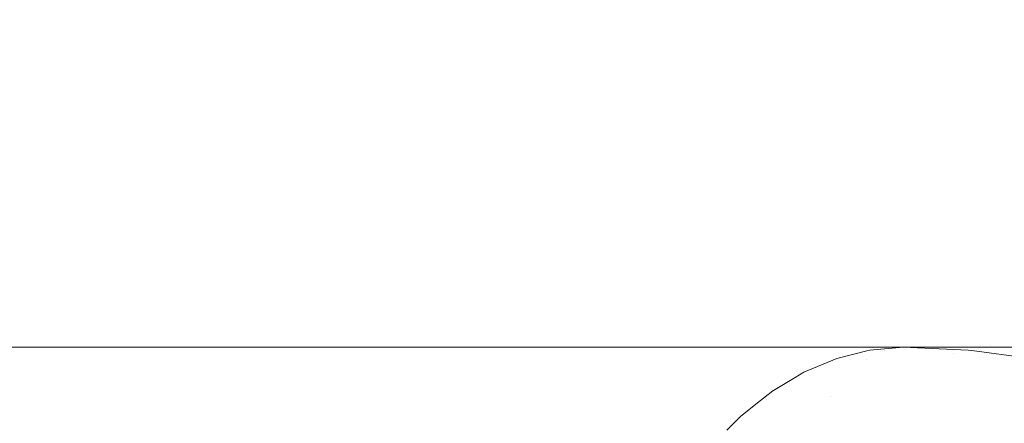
# Model space of a CAD drawing. Header units: inches. Extents: x -412 to -304, y -62 to 18.
# Tile 357 of 656: x -353.7371 to -353.7086, y -29.3089 to -29.2973. Entities that reach past the tile are written whole.
import ezdxf

# ---------------------------------------------------------------- set-up
doc = ezdxf.new("R2010")
doc.units = ezdxf.units.IN
doc.header["$LTSCALE"] = 32
doc.header["$MEASUREMENT"] = 0
for name, color, linetype, lineweight in [('Black', 7, 'Continuous', 18), ('Drawing', 7, 'Continuous', 18), ('GDSPowerModule-White', 7, 'Continuous', 13), ('None', 7, 'Continuous', 18), ('SolidLine', 7, 'Continuous', 15), ('Wood_1-H', 7, 'Continuous', 13)]:
    doc.layers.add(name, color=color, linetype=linetype, lineweight=lineweight)

# ---------------------------------------------------------------- blocks, each defined once
blk = doc.blocks.new('Group-20')
at = {"layer": 'Black'}
for points in [[(-34.547937, 16.536126, 28.979102), (34.547937, 16.536126, 28.979102), (34.547937, -16.536126, 28.979102), (-34.547937, -16.536126, 28.979102)], [(-34.547937, 16.536126, 27.700787), (34.547937, 16.536126, 27.700787), (34.547937, -16.536126, 27.700787), (-34.547937, -16.536126, 27.700787)]]:
    blk.add_3dface(points, dxfattribs=at)
at = {"layer": 'Wood_1-H'}
for points in [[(-35.964937, 17.953126, 28.998787), (35.964937, 17.953126, 28.998787), (35.964937, -17.953126, 28.998787), (-35.964937, -17.953126, 28.998787)], [(-35.964937, 17.953126, 28.979102), (35.964937, 17.953126, 28.979102), (35.964937, -17.953126, 28.979102), (-35.964937, -17.953126, 28.979102)]]:
    blk.add_3dface(points, dxfattribs=at)
blk = doc.blocks.new('MpHtAdjTrough-1095 (3D)')
at = {"layer": 'Black'}
for points in [[(-17.362205, 7.156693, -4.03907), (17.362205, 7.156693, -4.03907), (17.362205, 2.599737, -4.03907), (-17.362205, 2.599737, -4.03907)], [(17.362205, 7.156693, -3.979228), (-17.362205, 7.156693, -3.979228), (-17.362205, 2.619965, -3.979228), (17.362205, 2.619965, -3.979228)]]:
    blk.add_3dface(points, dxfattribs=at)
blk = doc.blocks.new('MP-Hardwire (3D)')
at = {"layer": 'Black'}
blk.add_3dface([(-4.138306, -0.433046, -1.064714), (-4.138306, 0.433096, -1.064714), (-3.783975, 0.433096, -1.064714), (-3.783975, -0.433046, -1.064714)], dxfattribs=at)
for points, invisible_edges in [([(5.677647, 0.301476), (-6.801475, -0.333936), (-6.799151, -0.341307)], 9), ([(-6.799151, -0.341307), (-6.797479, -0.348851), (5.677647, 0.301476)], 10), ([(5.677647, 0.301476), (-6.797479, -0.348851), (-6.79647, -0.356513)], 9), ([(-6.79647, -0.356513), (-6.796133, -0.364233), (5.677647, 0.301476)], 10), ([(5.683345, 0.296255), (5.677647, 0.301476), (-6.796133, -0.364233), (5.740285, -0.275651)], 14), ([(5.732564, -0.275988), (5.740285, -0.275651), (-6.796133, -0.364233)], 10), ([(-6.796133, -0.364233), (5.724902, -0.276997), (5.732564, -0.275988)], 9), ([(5.717358, -0.278669), (5.724902, -0.276997), (-6.796133, -0.364233)], 10), ([(5.709988, -0.280993), (5.717358, -0.278669), (-6.796133, -0.364233)], 10), ([(-6.796133, -0.364233), (5.702848, -0.28395), (5.709988, -0.280993)], 9), ([(-6.796133, -0.364233), (5.695993, -0.287519), (5.702848, -0.28395)], 9), ([(5.689476, -0.291671), (5.695993, -0.287519), (-6.796133, -0.364233)], 10), ([(5.683345, -0.296375), (5.689476, -0.291671), (-6.796133, -0.364233)], 10), ([(-6.796133, -0.364233), (5.677647, -0.301596), (5.683345, -0.296375)], 9), ([(5.672426, -0.307294), (5.677647, -0.301596), (-6.796133, -0.364233)], 10), ([(-6.796133, -0.364233), (5.667722, -0.313425), (5.672426, -0.307294)], 9), ([(5.66357, -0.319942), (5.667722, -0.313425), (-6.796133, -0.364233)], 10), ([(-6.796133, -0.364233), (5.660001, -0.326797), (5.66357, -0.319942)], 9), ([(-6.796133, -0.364233), (5.657044, -0.333936), (5.660001, -0.326797)], 9), ([(5.65472, -0.341307), (5.657044, -0.333936), (-6.796133, -0.364233)], 10), ([(-6.796133, -0.364233), (5.653048, -0.348851), (5.65472, -0.341307)], 9), ([(5.652039, -0.356513), (5.653048, -0.348851), (-6.796133, -0.364233)], 10), ([(5.651702, -0.364233), (5.652039, -0.356513), (-6.796133, -0.364233)], 10), ([(-6.796133, -0.364233), (5.652039, -0.588489), (5.651702, -0.580769)], 9), ([(-6.796133, -0.364233), (5.653048, -0.596151), (5.652039, -0.588489)], 9), ([(5.651702, -0.580769), (5.651702, -0.364233), (-6.796133, -0.364233)], 10), ([(-6.796133, -0.364233), (5.427785, -0.767777), (5.657044, -0.611066), (5.65472, -0.603696)], 11), ([(5.65472, -0.603696), (5.653048, -0.596151), (-6.796133, -0.364233)], 10), ([(5.427785, -0.767777), (-6.796133, -0.364233), (-6.572215, -0.767777)], 11)]:
    blk.add_3dface(points, dxfattribs=dict(at, invisible_edges=invisible_edges))
at = {"layer": 'GDSPowerModule-White'}
for points, invisible_edges in [([(-3.80366, -0.011204, -1.492123), (-3.80366, 0.391641, -1.48963), (-3.80366, 0.338419, -1.291005), (-3.80366, -0.414546, -1.492762)], 8), ([(-4.118621, 0.338419, -1.291005), (-4.118621, -0.414546, -1.492762), (-3.80366, -0.414546, -1.492762), (-3.80366, 0.338419, -1.291005)], 10), ([(-3.803714, -0.015589, -1.496445), (-3.80366, -0.011204, -1.492123), (-3.80366, -0.361325, -1.691387)], 8), ([(-3.80366, -0.414546, -1.492762), (-3.80366, -0.361325, -1.691387), (-3.80366, -0.011204, -1.492123)], 8), ([(-3.803754, -0.016586, -1.497428), (-3.803714, -0.015589, -1.496445), (-3.80366, -0.361325, -1.691387)], 10), ([(-3.803952, -0.021427, -1.502201), (-3.803754, -0.016586, -1.497428), (-3.803741, -0.36036, -1.693082)], 10), ([(-3.80366, -0.361325, -1.691387), (-3.803741, -0.36036, -1.693082), (-3.803754, -0.016586, -1.497428)], 10), ([(-3.80399, -0.021934, -1.502702), (-3.803952, -0.021427, -1.502201), (-3.803741, -0.36036, -1.693082)], 10), ([(-3.804379, -0.027172, -1.507865), (-3.80399, -0.021934, -1.502702), (-3.803982, -0.359402, -1.694766)], 10), ([(-3.803741, -0.36036, -1.693082), (-3.803763, -0.360273, -1.693236), (-3.80399, -0.021934, -1.502702)], 10), ([(-3.803763, -0.360273, -1.693236), (-3.803982, -0.359402, -1.694766), (-3.80399, -0.021934, -1.502702)], 10), ([(-3.804946, -0.032375, -1.512994), (-3.804384, -0.027213, -1.507906), (-3.804383, -0.358457, -1.696427), (-3.804537, -0.358201, -1.696875)], 10), ([(-3.803982, -0.359402, -1.694766), (-3.804383, -0.358457, -1.696427), (-3.804384, -0.027213, -1.507906), (-3.804379, -0.027172, -1.507865)], 10), ([(-3.80499, -0.032773, -1.513387), (-3.804946, -0.032375, -1.512994), (-3.80494, -0.357531, -1.698053)], 10), ([(-3.804537, -0.358201, -1.696875), (-3.80494, -0.357531, -1.698053), (-3.804946, -0.032375, -1.512994)], 10), ([(-3.805661, -0.037389, -1.517938), (-3.80499, -0.032773, -1.513387), (-3.80494, -0.357531, -1.698053), (-3.80496, -0.357505, -1.698098)], 10), ([(-3.805776, -0.038181, -1.518719), (-3.805661, -0.037389, -1.517938), (-3.80565, -0.356631, -1.699634)], 10), ([(-3.805661, -0.037389, -1.517938), (-3.80496, -0.357505, -1.698098), (-3.805203, -0.357197, -1.698639)], 9), ([(-3.805203, -0.357197, -1.698639), (-3.80565, -0.356631, -1.699634), (-3.805661, -0.037389, -1.517938)], 10), ([(-3.806521, -0.042223, -1.522704), (-3.805776, -0.038181, -1.518719), (-3.80565, -0.356631, -1.699634)], 10), ([(-3.80565, -0.356631, -1.699634), (-3.806052, -0.356225, -1.700348), (-3.806521, -0.042223, -1.522704)], 10), ([(-3.805955, -0.356939, -1.700547), (-3.806052, -0.356225, -1.700348), (-3.80565, -0.356631, -1.699634)], 9), ([(-3.805169, -0.357365, -1.69869), (-3.805955, -0.356939, -1.700547), (-3.80565, -0.356631, -1.699634)], 11), ([(-3.80565, -0.356631, -1.699634), (-3.805203, -0.357197, -1.698639), (-3.805169, -0.357365, -1.69869)], 10), ([(-3.805873, -0.358741, -1.70103), (-3.805955, -0.356939, -1.700547), (-3.805169, -0.357365, -1.69869), (-3.805085, -0.359234, -1.699191)], 15), ([(-3.80496, -0.357505, -1.698098), (-3.805169, -0.357365, -1.69869), (-3.805203, -0.357197, -1.698639)], 3), ([(-3.805085, -0.359234, -1.699191), (-3.805169, -0.357365, -1.69869), (-3.80496, -0.357505, -1.698098), (-3.80494, -0.357531, -1.698053)], 11), ([(-3.805085, -0.359234, -1.699191), (-3.80494, -0.357531, -1.698053), (-3.804537, -0.358201, -1.696875)], 9), ([(-3.804537, -0.358201, -1.696875), (-3.804465, -0.359742, -1.697292), (-3.805085, -0.359234, -1.699191)], 11), ([(-3.804465, -0.359742, -1.697292), (-3.804537, -0.358201, -1.696875), (-3.804383, -0.358457, -1.696427)], 9), ([(-3.804019, -0.360263, -1.695349), (-3.804465, -0.359742, -1.697292), (-3.804383, -0.358457, -1.696427)], 11), ([(-3.804383, -0.358457, -1.696427), (-3.803982, -0.359402, -1.694766), (-3.804019, -0.360263, -1.695349)], 10), ([(-3.805955, -0.360543, -1.701513), (-3.805873, -0.358741, -1.70103), (-3.805085, -0.359234, -1.699191), (-3.805169, -0.361102, -1.699692)], 15), ([(-3.805169, -0.361102, -1.699692), (-3.805085, -0.359234, -1.699191), (-3.804465, -0.359742, -1.697292), (-3.804552, -0.361663, -1.697807)], 15), ([(-3.804019, -0.360263, -1.695349), (-3.803982, -0.359402, -1.694766), (-3.803763, -0.360273, -1.693236)], 9), ([(-3.804552, -0.361663, -1.697807), (-3.804465, -0.359742, -1.697292), (-3.804019, -0.360263, -1.695349), (-3.804108, -0.362222, -1.695874)], 15), ([(-3.804108, -0.362222, -1.695874), (-3.804019, -0.360263, -1.695349), (-3.80375, -0.360792, -1.693376), (-3.80384, -0.362773, -1.693906)], 15), ([(-3.803763, -0.360273, -1.693236), (-3.80375, -0.360792, -1.693376), (-3.804019, -0.360263, -1.695349)], 11), ([(-3.80375, -0.360792, -1.693376), (-3.803763, -0.360273, -1.693236), (-3.803741, -0.36036, -1.693082)], 9), ([(-3.803741, -0.36036, -1.693082), (-3.80366, -0.361325, -1.691387), (-3.80375, -0.360792, -1.693376)], 10), ([(-3.806199, -0.362332, -1.701992), (-3.805955, -0.360543, -1.701513), (-3.805169, -0.361102, -1.699692), (-3.805422, -0.362957, -1.700189)], 15), ([(-3.80384, -0.362773, -1.693906), (-3.80375, -0.360792, -1.693376), (-3.80366, -0.361325, -1.691387), (-3.803745, -0.363209, -1.691892)], 11), ([(-3.805422, -0.362957, -1.700189), (-3.805169, -0.361102, -1.699692), (-3.804552, -0.361663, -1.697807), (-3.804812, -0.36357, -1.698318)], 15), ([(-3.80366, -0.361325, -1.691387), (-3.80366, -0.414546, -1.492762), (-3.803741, -0.416431, -1.493267), (-3.803745, -0.363209, -1.691892)], 4), ([(-3.804812, -0.36357, -1.698318), (-3.804552, -0.361663, -1.697807), (-3.804108, -0.362222, -1.695874), (-3.804373, -0.364165, -1.696395)], 15), ([(-3.804373, -0.364165, -1.696395), (-3.804108, -0.362222, -1.695874), (-3.80384, -0.362773, -1.693906), (-3.804108, -0.364739, -1.694433)], 15), ([(-3.806603, -0.364093, -1.702464), (-3.806199, -0.362332, -1.701992), (-3.805422, -0.362957, -1.700189), (-3.805841, -0.364783, -1.700678)], 15), ([(-3.804108, -0.364739, -1.694433), (-3.80384, -0.362773, -1.693906), (-3.80375, -0.363313, -1.69192), (-3.803991, -0.365079, -1.692393)], 11), ([(-3.803745, -0.363209, -1.691892), (-3.80375, -0.363313, -1.69192), (-3.80384, -0.362773, -1.693906)], 10), ([(-3.805841, -0.364783, -1.700678), (-3.805422, -0.362957, -1.700189), (-3.804812, -0.36357, -1.698318), (-3.805243, -0.365447, -1.698821)], 15), ([(-3.803982, -0.418302, -1.493768), (-3.803991, -0.365079, -1.692393), (-3.80375, -0.363313, -1.69192)], 9), ([(-3.80375, -0.363313, -1.69192), (-3.803741, -0.416431, -1.493267), (-3.803982, -0.418302, -1.493768)], 9), ([(-3.80375, -0.363313, -1.69192), (-3.803745, -0.363209, -1.691892), (-3.803741, -0.416431, -1.493267)], 10), ([(-3.805243, -0.365447, -1.698821), (-3.804812, -0.36357, -1.698318), (-3.804373, -0.364165, -1.696395), (-3.804812, -0.366079, -1.696907)], 15), ([(-3.807165, -0.365814, -1.702925), (-3.806603, -0.364093, -1.702464), (-3.805841, -0.364783, -1.700678), (-3.806423, -0.366567, -1.701156)], 15), ([(-3.804812, -0.366079, -1.696907), (-3.804373, -0.364165, -1.696395), (-3.804108, -0.364739, -1.694433), (-3.804552, -0.366675, -1.694952)], 15)]:
    blk.add_3dface(points, dxfattribs=dict(at, invisible_edges=invisible_edges))
blk = doc.blocks.new('Group-23')
at = {"layer": 'None'}
blk.add_blockref('Group-20', (0, 0), dxfattribs=at)
at = {"layer": 'SolidLine', "color": 7}
blk.add_blockref('MpHtAdjTrough-1095 (3D)', (0, 0, 27.700787), dxfattribs=at)
at = {"layer": 'SolidLine', "color": 7, "rotation": 180}
blk.add_blockref('MP-Hardwire (3D)', (0, 4, 27.700787), dxfattribs=at)
blk = doc.blocks.new('MP Ht Adju Rect Table (3D)')
at = {"layer": 'None'}
blk.add_blockref('Group-23', (0, 0), dxfattribs=at)
at = {"layer": 'Drawing', "color": 0, "flags": 1}
for tag in ['Catalog', 'FinishGroup', 'Option1', 'Option2', 'Option3', 'Option4', 'Option5', 'Option6', 'Option7', 'Option8', 'Option9', 'Option10', 'Option11', 'Option12', 'Discount', 'Tag', 'Custom', 'Item2', 'Item3', 'Item6', 'Item9', 'Item10', 'Item12', 'Item13', 'Item16', 'Item19', 'Item20', 'Item21', 'Item22', 'Item23', 'Item24', 'Item25', 'Item8', 'Item18', 'Item1', 'Item4', 'Item5', 'Item7', 'Item11', 'Item14', 'Item15', 'Item17']:
    blk.add_attdef(tag, (-16.606637, -46.530556), '', height=0.007087, dxfattribs=at)

msp = doc.modelspace()

# ---------------------------------------------------------------- block references
at = {"layer": 'Drawing', "rotation": 270}
msp.add_blockref('MP Ht Adju Rect Table (3D)', (-358.072835, -25.503092), dxfattribs=at)

doc.saveas('drawing.dxf')
